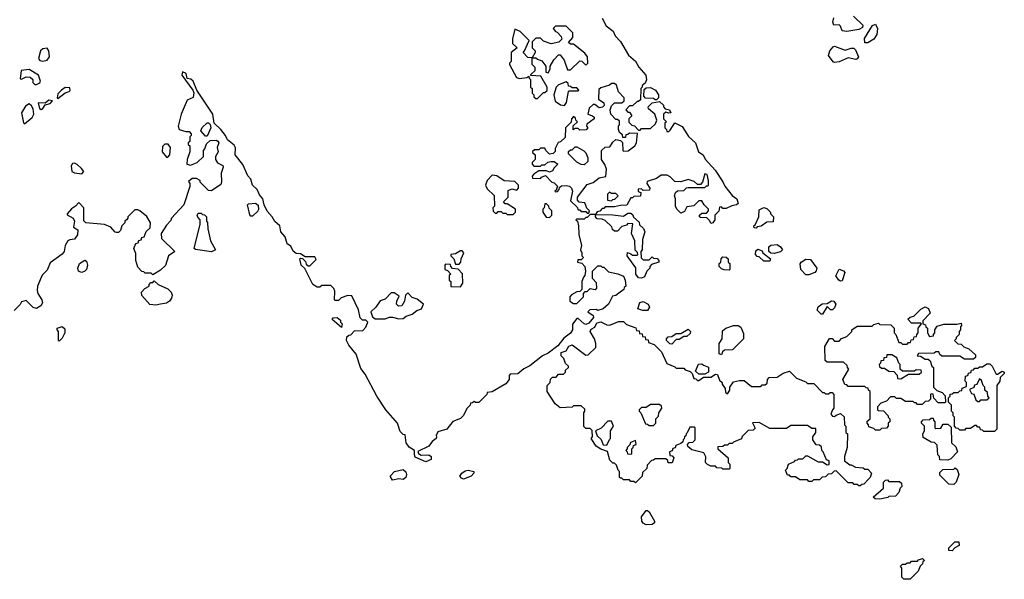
# Model space of a CAD drawing. Extents: x 2380107 to 2585170, y 384273 to 546161.
# Tile 257 of 331: x 2533382 to 2539910, y 438240 to 441952. Entities that reach past the tile are written whole.
import ezdxf

# ---------------------------------------------------------------- set-up
doc = ezdxf.new("R2010")
doc.units = 0

msp = doc.modelspace()

# ---------------------------------------------------------------- linework, layer by layer
at = {"layer": '0CON05XD'}
for points in [[(2537243, 441963), (2537270.7, 441910.7), (2537315.9, 441875.9), (2537330, 441845), (2537365, 441807.5), (2537417.7, 441717.7), (2537465, 441676.7), (2537487, 441637), (2537533.3, 441585), (2537537, 441553), (2537528.3, 441531.7), (2537510, 441515), (2537510, 441505), (2537500, 441495), (2537498.3, 441421.7), (2537485, 441410), (2537475, 441410), (2537445, 441380), (2537425, 441380), (2537400, 441355), (2537415, 441340), (2537425, 441340), (2537440, 441315), (2537420, 441295), (2537421.7, 441271.7), (2537441.7, 441251.7), (2537458.3, 441248.3), (2537485, 441220), (2537495, 441220), (2537505, 441230), (2537565, 441230), (2537598.3, 441261.7), (2537607.5, 441285), (2537592.5, 441325), (2537551.7, 441361.7), (2537550, 441375), (2537575, 441400), (2537625, 441410), (2537650, 441385), (2537650, 441375), (2537661.7, 441361.7), (2537690, 441355), (2537700, 441335), (2537685, 441332.5), (2537665, 441340), (2537650, 441325), (2537650, 441295), (2537670, 441275), (2537660, 441265), (2537660, 441235), (2537670, 441225), (2537671.7, 441211.7), (2537685, 441210), (2537695, 441220), (2537725, 441267.5), (2537775, 441243.3), (2537806, 441195), (2537817.3, 441177.3), (2537863.3, 441135), (2537883.3, 441075), (2537912.5, 441055), (2537927, 441027), (2537993.3, 440955), (2538045, 440877.5), (2538057.7, 440847.7), (2538106.1, 440786.1), (2538136.2, 440765), (2538145, 440732.5), (2538135, 440723.3), (2538103, 440717), (2538065, 440700), (2538045, 440700), (2538035, 440710), (2538021.7, 440708.3), (2538018.3, 440681.7), (2537990, 440655), (2537990, 440625), (2537977.5, 440605), (2537965, 440600), (2537958.3, 440618.3), (2537938.3, 440638.3), (2537895, 440640), (2537890, 440645), (2537890, 440655), (2537905, 440670), (2537935, 440670), (2537950, 440685), (2537950, 440695), (2537920, 440725), (2537905, 440750), (2537885, 440750), (2537851.7, 440718.3), (2537805, 440710), (2537789.3, 440680.7), (2537765, 440670), (2537740, 440695), (2537730, 440715), (2537730, 440765), (2537722.5, 440785), (2537730, 440805), (2537743, 440817), (2537785, 440820), (2537803, 440837), (2537815, 440840), (2537925, 440840), (2537935, 440850), (2537945, 440850), (2537950, 440855), (2537950, 440885), (2537940, 440925), (2537925, 440930), (2537910, 440875), (2537895, 440860), (2537875, 440860), (2537855, 440880), (2537815, 440892.5), (2537765, 440877.5), (2537725, 440880), (2537695, 440910), (2537675, 440920), (2537635, 440920), (2537605, 440900), (2537541.7, 440878.3), (2537540, 440865), (2537560, 440835), (2537558.3, 440821.7), (2537515, 440820), (2537505, 440830), (2537481.7, 440828.3), (2537481.7, 440811.7), (2537500, 440805), (2537498.3, 440781.7), (2537455, 440780), (2537445, 440770), (2537435, 440770), (2537408.3, 440721.7), (2537365, 440720), (2537325, 440710), (2537265, 440710), (2537255, 440700), (2537245, 440700), (2537228.3, 440681.7), (2537211.7, 440678.3), (2537200, 440660), (2537315, 440657.5), (2537385, 440650), (2537415, 440670), (2537435, 440670), (2537448.3, 440658.3), (2537451.7, 440641.7), (2537488.3, 440608.3), (2537491.7, 440591.7), (2537518.3, 440568.3), (2537527.5, 440545), (2537512.5, 440495), (2537510, 440425), (2537500, 440415), (2537501.7, 440371.7), (2537515, 440360), (2537555, 440360), (2537575, 440380), (2537585, 440370), (2537608.3, 440368.3), (2537620, 440355), (2537620, 440345), (2537571.7, 440328.3), (2537560, 440315), (2537560, 440305), (2537540, 440285), (2537525, 440247.5), (2537505, 440237.5), (2537485, 440240), (2537467.5, 440265), (2537467, 440307), (2537410, 440385), (2537412.5, 440407.5), (2537435, 440400), (2537445, 440390), (2537475, 440390), (2537480, 440395), (2537478.3, 440408.3), (2537463, 440423), (2537460, 440485), (2537437.5, 440535), (2537448.3, 440598.3), (2537415, 440600), (2537405, 440590), (2537375, 440580), (2537345, 440550), (2537325, 440550), (2537311.7, 440561.7), (2537308.3, 440578.3), (2537265, 440620), (2537245, 440630), (2537211.7, 440631.7), (2537200, 440645), (2537200, 440660), (2537165, 440660), (2537145, 440640), (2537135, 440640), (2537125, 440630), (2537075, 440630), (2537070, 440625), (2537080, 440615), (2537087.5, 440585), (2537088.3, 440528.3), (2537107.5, 440455), (2537100, 440425), (2537110, 440405), (2537110, 440385), (2537120, 440375), (2537105, 440360), (2537081.7, 440358.3), (2537080, 440345), (2537108.3, 440338.3), (2537130, 440315), (2537132.5, 440285), (2537130, 440255), (2537120, 440245), (2537110, 440215), (2537108.3, 440161.7), (2537095, 440150), (2537075, 440147.5), (2537041.7, 440128.3), (2537030, 440115), (2537030, 440085), (2537055, 440070), (2537075, 440070), (2537120, 440115), (2537120, 440135), (2537131.7, 440148.3), (2537145, 440150), (2537165, 440170), (2537197.5, 440162.5), (2537208.3, 440171.7), (2537207, 440207), (2537180, 440235), (2537180, 440285), (2537215, 440320), (2537235, 440320), (2537245, 440310), (2537255, 440310), (2537285, 440280), (2537347, 440267), (2537385, 440250), (2537397.5, 440225), (2537400, 440185), (2537390, 440175), (2537388.3, 440161.7), (2537355, 440137.5), (2537335, 440122.5), (2537311.7, 440118.3), (2537286.7, 440065), (2537250, 440035), (2537215, 440022.5), (2537205, 440030), (2537161.7, 440028.3), (2537150, 440015), (2537185, 439990), (2537187, 439977), (2537155, 439940), (2537135, 439931.2), (2537125, 439933.8), (2537085, 439970), (2537075, 439970), (2537048.3, 439931.7), (2537046.7, 439895), (2537035, 439872.5), (2536990.5, 439839.5), (2536950.5, 439789.5), (2536885, 439741.2), (2536847.7, 439722.3), (2536765, 439656.7), (2536724.2, 439635.8), (2536685, 439602.5), (2536635, 439600), (2536628.3, 439591.7), (2536627.5, 439565), (2536605, 439537.5), (2536515, 439483.3), (2536481.7, 439478.3), (2536480, 439465), (2536426.1, 439413.9), (2536405, 439412.5), (2536395, 439420), (2536385, 439410), (2536371.7, 439408.3), (2536370, 439395), (2536350, 439375), (2536322.5, 439325), (2536305, 439306.7), (2536253.6, 439286.4), (2536215, 439236.7), (2536155, 439217.5), (2536142.5, 439195), (2536146.7, 439185), (2536142.5, 439175), (2536116.7, 439153.3), (2536095, 439123.8), (2536021.7, 439088.3), (2536026.7, 439075), (2536045, 439063.8), (2536095, 439065.8), (2536111.2, 439055), (2536110, 439035), (2536075, 439018.8), (2536005, 439051.2), (2535998.8, 439065), (2536000, 439095), (2535965, 439117.5), (2535943.8, 439145), (2535938.3, 439198.3), (2535925, 439200), (2535905, 439220), (2535887.5, 439275), (2535810, 439365), (2535749.2, 439455), (2535672, 439602), (2535645, 439637.5), (2535613.6, 439733.6), (2535565, 439792.5), (2535550, 439825), (2535551.7, 439848.3), (2535565, 439860), (2535578.3, 439861.7), (2535601.7, 439888.3), (2535658.3, 439891.7), (2535678.3, 439911.7), (2535690, 439945), (2535678.3, 439958.3), (2535655, 439960), (2535640, 439975), (2535627.7, 440027.7), (2535585, 440120), (2535558.3, 440121.7), (2535513, 440107), (2535495, 440090), (2535475, 440090), (2535470, 440095), (2535471.7, 440151.7), (2535465, 440170), (2535445, 440190), (2535385, 440190), (2535371.7, 440178.3), (2535355, 440177.5), (2535326.7, 440195), (2535272.5, 440302.5), (2535247.5, 440325), (2535240, 440365), (2535245, 440370), (2535258.3, 440368.3), (2535278.3, 440348.3), (2535281.7, 440331.7), (2535295, 440320), (2535305, 440320), (2535348.3, 440361.7), (2535338.3, 440378.3), (2535275, 440380), (2535245, 440400), (2535215, 440402.5), (2535195, 440417.5), (2535179.3, 440449.3), (2535156.7, 440465), (2535142.7, 440512.7), (2535113.8, 440545), (2535106.7, 440585), (2535074.2, 440614.2), (2535056.7, 440645), (2535023, 440683), (2535003.8, 440725), (2534994, 440765), (2534971.3, 440791.3), (2534957.5, 440825), (2534926.2, 440855), (2534913.8, 440895), (2534895, 440917.5), (2534862.3, 440992.3), (2534810, 441055), (2534813, 441103), (2534805, 441120), (2534760, 441155), (2534746.2, 441185), (2534716.7, 441225), (2534672.5, 441265), (2534662.5, 441325), (2534557.5, 441485), (2534532.5, 441545), (2534517, 441557), (2534491.7, 441561.7), (2534486.4, 441596.4), (2534462.5, 441607.5), (2534457.5, 441585), (2534530, 441485), (2534536.2, 441466.2), (2534533.3, 441436.7), (2534492.5, 441417.5), (2534453.8, 441326.2), (2534433.3, 441245), (2534440, 441225), (2534485, 441210), (2534505, 441210), (2534520, 441195), (2534520, 441185), (2534510, 441175), (2534510, 441145), (2534500, 441135), (2534500, 441125), (2534510, 441115), (2534510, 441075), (2534493.3, 441025), (2534490, 440995), (2534515, 440987.5), (2534560, 441005), (2534600, 441045), (2534600, 441085), (2534610, 441095), (2534621.7, 441128.3), (2534645, 441150), (2534685, 441152.5), (2534695, 441147.5), (2534702.5, 441135), (2534692.5, 441105), (2534697.5, 441075), (2534680, 441045), (2534680, 441025), (2534693.6, 441003.6), (2534730, 440985), (2534732.5, 440975), (2534718.8, 440935), (2534720, 440875), (2534715, 440860), (2534655, 440817.5), (2534635, 440820), (2534580, 440875), (2534580, 440885), (2534555, 440900), (2534525, 440900), (2534501.7, 440878.3), (2534510, 440865), (2534510, 440845), (2534470, 440725), (2534390, 440635), (2534385, 440620), (2534355, 440590), (2534320, 440535), (2534321.7, 440501.7), (2534410, 440415), (2534370, 440385), (2534348.3, 440321.7), (2534315, 440290), (2534265, 440260), (2534255, 440270), (2534215, 440270), (2534205, 440280), (2534191.7, 440281.7), (2534165, 440310), (2534152.5, 440355), (2534151.7, 440401.7), (2534140, 440435), (2534151.7, 440468.3), (2534168.3, 440471.7), (2534171.7, 440488.3), (2534188.3, 440491.7), (2534191.7, 440508.3), (2534208.3, 440511.7), (2534221.7, 440548.3), (2534248.3, 440571.7), (2534250, 440605), (2534226.4, 440646.4), (2534180, 440685), (2534165, 440690), (2534145, 440690), (2534100, 440645), (2534100, 440635), (2534090, 440625)], [(2538865, 441873.3), (2538835, 441877.5), (2538825, 441910), (2538815, 441917.5), (2538780, 441915), (2538773.3, 441935), (2538780, 441965)], [(2538910, 441975), (2538972.5, 441915), (2538969.3, 441900.7), (2538945, 441886.7), (2538865, 441873.3)], [(2539005, 441800), (2538985, 441800), (2538982.3, 441827.7), (2539037, 441913), (2539055, 441922.5), (2539068.8, 441895), (2539065.8, 441854.2), (2539045.9, 441824.1), (2539005, 441800)], [(2536815, 441430), (2536855, 441470), (2536865, 441470), (2536878.3, 441481.7), (2536880, 441505), (2536838.3, 441578.3), (2536771.7, 441581.7), (2536771.7, 441588.3), (2536800, 441615), (2536800, 441635), (2536780, 441655), (2536780, 441700), (2536751.7, 441701.7), (2536720, 441735), (2536730, 441745), (2536760, 441815), (2536700, 441875), (2536665, 441890), (2536650, 441825), (2536650, 441795), (2536680, 441765), (2536640, 441735), (2536640, 441675), (2536630, 441665), (2536630, 441655), (2536675, 441570), (2536695, 441562.5), (2536745, 441570), (2536758.3, 441578.3), (2536760, 441565), (2536770, 441555), (2536770, 441505), (2536780, 441495), (2536780, 441465), (2536790, 441455), (2536791.7, 441441.7), (2536805, 441430), (2536815, 441430)], [(2536885, 441600), (2536900, 441625), (2536900, 441645), (2536923, 441687), (2536955, 441720), (2536965, 441720), (2536992.5, 441685), (2537015, 441620), (2537035, 441620), (2537095, 441680), (2537108.3, 441678.3), (2537135, 441650), (2537150, 441665), (2537147, 441707), (2537129.3, 441729.3), (2537055, 441790), (2537035, 441790), (2537021.7, 441801.7), (2537050, 441835), (2537050, 441865), (2537005, 441910), (2536935, 441910), (2536920, 441895), (2536933.6, 441873.6), (2536945, 441870), (2536971.7, 441841.7), (2536977, 441823), (2536957, 441803), (2536905, 441792.5), (2536855, 441810), (2536835, 441830), (2536805, 441830), (2536780, 441805), (2536780, 441765), (2536800, 441745), (2536800, 441735), (2536780, 441700), (2536805, 441700), (2536815, 441690), (2536845, 441680), (2536870, 441645), (2536870, 441605), (2536885, 441600)], [(2533535, 441676.7), (2533565, 441683.3), (2533580, 441705), (2533576.4, 441746.4), (2533565, 441762.5), (2533535, 441758.8), (2533520, 441745), (2533507.5, 441695), (2533515, 441682.5), (2533535, 441676.7)], [(2538785, 441667.5), (2538775, 441673.3), (2538744.1, 441714.1), (2538754.1, 441745.9), (2538775, 441772.5), (2538785, 441776.7), (2538855, 441751.2), (2538895, 441763.3), (2538912.5, 441762.5), (2538923, 441753), (2538942.5, 441705), (2538935, 441692.5), (2538925, 441687.5), (2538875, 441700), (2538815, 441672.5), (2538785, 441667.5)], [(2533495, 441522.5), (2533516.4, 441533.6), (2533520, 441545), (2533506.7, 441585), (2533445, 441622.5), (2533392.5, 441615), (2533385, 441560), (2533395, 441557.5), (2533425, 441572.5), (2533451.7, 441571.7), (2533470, 441555), (2533470, 441535), (2533483.3, 441523.3), (2533495, 441522.5)], [(2537155, 440670), (2537160, 440685), (2537141.7, 440701.7), (2537128.3, 440738.3), (2537091.7, 440741.7), (2537080, 440755), (2537080, 440775), (2537145, 440860), (2537185, 440872.5), (2537225, 440903.3), (2537268.3, 440911.7), (2537271.7, 440961.7), (2537261.7, 440991.7), (2537240, 441025), (2537240, 441085), (2537263, 441107), (2537295, 441110), (2537315, 441140), (2537335, 441157.5), (2537365, 441150), (2537378.3, 441138.3), (2537380, 441085), (2537385, 441080), (2537417, 441083), (2537460, 441115), (2537472.5, 441135), (2537478.3, 441198.3), (2537425, 441200), (2537415, 441190), (2537401.7, 441188.3), (2537398.3, 441171.7), (2537381.7, 441171.7), (2537378.3, 441188.3), (2537360, 441205), (2537352.5, 441225), (2537352.5, 441247.5), (2537360, 441255), (2537358.3, 441278.3), (2537345, 441290), (2537335, 441290), (2537302.5, 441325), (2537297.5, 441355), (2537305, 441380), (2537325, 441400), (2537375, 441400), (2537390, 441415), (2537390, 441435), (2537353.3, 441473.3), (2537338.3, 441518.3), (2537325, 441530), (2537305, 441530), (2537291.7, 441518.3), (2537235, 441500), (2537221.7, 441488.3), (2537220, 441425), (2537255, 441400), (2537257, 441383), (2537247, 441373), (2537225, 441367.5), (2537195, 441390), (2537185, 441390), (2537157.5, 441365), (2537150, 441325), (2537180, 441315), (2537190, 441305), (2537190, 441295), (2537141.7, 441258.3), (2537140, 441245), (2537150, 441235), (2537138.3, 441221.7), (2537095, 441220), (2537085, 441230), (2537065, 441230), (2537051.7, 441221.7), (2537051.7, 441248.3), (2537080, 441275), (2537070, 441285), (2537068.3, 441298.3), (2537055, 441310), (2537040, 441295), (2537038.3, 441271.7), (2537000, 441235), (2536998.3, 441171.7), (2536968.3, 441141.7), (2536951.7, 441138.3), (2536933, 441097), (2536931.7, 441078.3), (2536920, 441065), (2536895, 441060), (2536870, 441085), (2536865, 441100), (2536835, 441100), (2536825, 441090), (2536795, 441090), (2536781.7, 441078.3), (2536781.7, 441071.7), (2536800, 441055), (2536800, 441025), (2536780, 441005), (2536780, 440995), (2536791.7, 440981.7), (2536835, 440980), (2536845, 440990), (2536865, 440990), (2536883, 441007), (2536905, 441012.5), (2536925, 441012.5), (2536950, 440995), (2536925, 440970), (2536915, 440950), (2536895, 440940), (2536875, 440950), (2536825, 440950), (2536791.7, 440928.3), (2536780, 440915), (2536781.7, 440901.7), (2536835, 440900), (2536841.7, 440908.3), (2536868.3, 440918.3), (2536910, 440875), (2536925, 440870), (2536948.3, 440848.3), (2536938.3, 440821.7), (2536930, 440815), (2536935, 440810), (2536948.3, 440811.7), (2536960, 440825), (2536961.7, 440838.3), (2536975, 440850), (2537005, 440852.5), (2537027, 440847), (2537040, 440835), (2537047.5, 440815), (2537035, 440750), (2537078.3, 440708.3), (2537085, 440690), (2537095, 440690), (2537105, 440680), (2537135, 440680), (2537145, 440670), (2537155, 440670)], [(2536995, 441382.5), (2537007, 441403), (2537020, 441475), (2537025, 441480), (2537085, 441480), (2537090, 441485), (2537075, 441500), (2537045, 441500), (2537035, 441510), (2537021.7, 441511.7), (2537018.3, 441528.3), (2537005, 441540), (2536955, 441520), (2536940, 441505), (2536922.5, 441455), (2536931.7, 441411.7), (2536968.3, 441388.3), (2536995, 441382.5)], [(2533635, 441430), (2533683, 441467), (2533710, 441475), (2533716.4, 441483.6), (2533715, 441500), (2533685, 441502.5), (2533660, 441485), (2533635, 441460), (2533630, 441435), (2533635, 441430)], [(2537605, 441420), (2537595, 441420), (2537585, 441430), (2537531.7, 441431.7), (2537520, 441445), (2537521.7, 441488.3), (2537535, 441500), (2537565, 441502.5), (2537597.5, 441485), (2537616.4, 441453.6), (2537617, 441433), (2537605, 441420)], [(2533415, 441262.5), (2533465, 441302.5), (2533476.7, 441325), (2533471.7, 441361.7), (2533460.8, 441380.8), (2533445, 441393.3), (2533421.4, 441378.6), (2533393.8, 441335), (2533408.3, 441268.3), (2533415, 441262.5)], [(2533525, 441357.5), (2533535, 441362.5), (2533551.7, 441388.3), (2533585, 441397.5), (2533600, 441415), (2533575, 441417.5), (2533551.7, 441398.3), (2533505, 441400), (2533513.9, 441363.9), (2533525, 441357.5)], [(2534625, 441180), (2534615, 441180), (2534582.5, 441215), (2534592, 441238), (2534625, 441267.5), (2534635, 441267.5), (2534646.2, 441256.2), (2534648.8, 441235), (2534625, 441180)], [(2534365, 441040), (2534377.5, 441055), (2534382.5, 441105), (2534367, 441127), (2534345, 441127.5), (2534328.3, 441111.7), (2534327.5, 441075), (2534355, 441040), (2534365, 441040)], [(2537125, 440990), (2537105, 440992.5), (2537077, 441007), (2537021.7, 441061.7), (2537021.7, 441078.3), (2537035, 441090), (2537045, 441090), (2537065, 441110), (2537075, 441110), (2537123, 441083), (2537135, 441070), (2537150, 441035), (2537148.3, 441011.7), (2537125, 440990)], [(2533795, 440930), (2533806.7, 440945), (2533793.3, 440965), (2533762.7, 440992.7), (2533745, 441001.2), (2533732.3, 440997.7), (2533723.6, 440983.6), (2533727.5, 440945), (2533745, 440936.2), (2533795, 440930)], [(2536655, 440660), (2536670, 440675), (2536670, 440695), (2536615, 440730), (2536601.7, 440731.7), (2536590, 440745), (2536620, 440775), (2536621.7, 440818.3), (2536645, 440830), (2536678.3, 440821.7), (2536690, 440835), (2536690, 440855), (2536665, 440880), (2536595, 440882.5), (2536545, 440917.5), (2536515, 440920), (2536482.5, 440885), (2536470, 440855), (2536480.7, 440830.7), (2536527, 440787), (2536530, 440715), (2536520, 440705), (2536521.7, 440681.7), (2536535, 440670), (2536545, 440670), (2536555, 440680), (2536575, 440680), (2536585, 440670), (2536605, 440670), (2536615, 440660), (2536655, 440660)], [(2537305, 440750), (2537315, 440760), (2537328.3, 440761.7), (2537350, 440785), (2537335, 440800), (2537305, 440800), (2537292.5, 440807.5), (2537280, 440795), (2537280, 440755), (2537305, 440750)], [(2534090, 440625), (2534080, 440615), (2534080, 440605), (2534060, 440585), (2534050, 440555), (2534038.3, 440541.7), (2534025, 440540), (2534015, 440542.5), (2533986.1, 440576.1), (2533945, 440593.8), (2533820, 440605), (2533808.3, 440618.3), (2533806.7, 440705), (2533775, 440740), (2533752.5, 440715), (2533725, 440697.5), (2533697.5, 440665), (2533698.3, 440658.3), (2533737.5, 440635), (2533746.7, 440615), (2533740, 440575), (2533768.3, 440558.3), (2533766.7, 440525), (2533745, 440496.2), (2533715, 440492.5), (2533702.5, 440485), (2533683.3, 440455), (2533676.7, 440415), (2533665, 440397.5), (2533585, 440340), (2533565, 440290), (2533531.7, 440258.3), (2533500, 440185), (2533497.5, 440155), (2533502.5, 440135), (2533530, 440095), (2533533.3, 440075), (2533523.3, 440055), (2533495, 440036.2), (2533472.7, 440042.7), (2533425, 440090), (2533395, 440080), (2533386.4, 440063.6), (2533345, 440022.5)], [(2534925, 440650), (2534915, 440650), (2534908.3, 440658.3), (2534892.5, 440725), (2534898.3, 440731.7), (2534945, 440735.8), (2534962.7, 440722.7), (2534966.1, 440693.9), (2534959.5, 440680.5), (2534925, 440650)], [(2536895, 440640), (2536910, 440655), (2536910, 440685), (2536891.7, 440701.7), (2536890, 440715), (2536875, 440730), (2536865, 440730), (2536860, 440705), (2536850, 440695), (2536850, 440675), (2536871.7, 440641.7), (2536895, 440640)], [(2538265, 440570), (2538251.7, 440571.7), (2538250, 440585), (2538258.3, 440591.7), (2538282.5, 440645), (2538285, 440690), (2538315, 440707.5), (2538335, 440700), (2538358.3, 440678.3), (2538361.7, 440661.7), (2538380, 440645), (2538378.3, 440611.7), (2538335, 440610), (2538297, 440583), (2538272.5, 440577.5), (2538265, 440570)], [(2534655, 440413.3), (2534548.3, 440428.3), (2534540, 440435), (2534580, 440595), (2534580, 440625), (2534563, 440643), (2534560, 440655), (2534565, 440670), (2534585, 440670), (2534595, 440660), (2534608.3, 440658.3), (2534620, 440645), (2534620, 440615), (2534627.5, 440607.5), (2534630, 440565), (2534647.5, 440485), (2534680, 440425), (2534655, 440413.3)], [(2536295, 440330), (2536307, 440343), (2536310, 440365), (2536327.5, 440405), (2536315, 440420), (2536305, 440420), (2536271.7, 440398.3), (2536240, 440395), (2536240, 440385), (2536260, 440365), (2536271.7, 440331.7), (2536295, 440330)], [(2538355, 440350), (2538315, 440350), (2538285, 440380), (2538271.7, 440381.7), (2538260, 440395), (2538261.7, 440418.3), (2538275, 440430), (2538305, 440420), (2538310, 440405), (2538360, 440365), (2538355, 440350)], [(2538385, 440402.5), (2538363, 440403), (2538350, 440415), (2538350, 440445), (2538363, 440457), (2538405, 440460), (2538426.4, 440446.4), (2538440, 440425), (2538427, 440413), (2538385, 440402.5)], [(2533795, 440276.2), (2533780.5, 440280.5), (2533773.3, 440285), (2533768.8, 440305), (2533780, 440335), (2533815, 440356.7), (2533825, 440350), (2533831.2, 440325), (2533826.2, 440295), (2533815, 440283.3), (2533795, 440276.2)], [(2538085, 440290), (2538053, 440293), (2538035, 440300), (2538020, 440315), (2538020, 440335), (2538030, 440345), (2538033, 440367), (2538045, 440380), (2538067, 440377), (2538080, 440365), (2538080, 440345), (2538090, 440335), (2538090, 440295), (2538085, 440290)], [(2538615, 440260), (2538595, 440260), (2538560, 440295), (2538557, 440333), (2538562.5, 440345), (2538595, 440363.3), (2538625, 440362.5), (2538666.7, 440305), (2538663.6, 440286.4), (2538653.9, 440276.1), (2538615, 440260)], [(2536305, 440180), (2536320, 440205), (2536317, 440267), (2536288.3, 440298.3), (2536251.7, 440301.7), (2536240, 440315), (2536238.3, 440328.3), (2536205, 440330), (2536200, 440325), (2536200, 440295), (2536218.3, 440288.3), (2536240, 440265), (2536230, 440255), (2536230, 440225), (2536240, 440215), (2536241.7, 440181.7), (2536305, 440180)], [(2538825, 440217.5), (2538813.6, 440223.6), (2538793, 440253), (2538815, 440297.5), (2538845, 440287.5), (2538852.5, 440275), (2538835, 440220), (2538825, 440217.5)], [(2534285, 440058), (2534245, 440062.5), (2534193, 440123), (2534190, 440145), (2534211.7, 440168.3), (2534240, 440185), (2534240, 440195), (2534251.7, 440208.3), (2534265, 440210), (2534275, 440220), (2534300, 440195), (2534365, 440166.2), (2534386, 440145), (2534394.2, 440125), (2534390, 440105), (2534375, 440084.2), (2534355, 440072.5), (2534315, 440064.2), (2534285, 440058)], [(2535895, 439967.5), (2535925, 439970), (2535943.9, 439986.1), (2535985, 440000), (2536015, 440022.5), (2536046.7, 440033.3), (2536060, 440065), (2536018.3, 440098.3), (2535985, 440110), (2535955, 440140), (2535940, 440125), (2535932.5, 440085), (2535916.1, 440053.9), (2535893, 440053), (2535880, 440065), (2535882.5, 440085), (2535898.3, 440118.3), (2535865, 440140), (2535845, 440140), (2535805, 440097.5), (2535773.3, 440086.7), (2535742.5, 440045), (2535710, 440015), (2535721.7, 439981.7), (2535738.3, 439968.3), (2535805, 439967.5), (2535835, 439980), (2535855, 439980), (2535895, 439967.5)], [(2538705, 440000), (2538695, 440000), (2538670, 440025), (2538675, 440047.5), (2538703, 440067), (2538735, 440070), (2538765, 440087.5), (2538780, 440085), (2538792.5, 440065), (2538785, 440040), (2538771.7, 440028.3), (2538758.3, 440028.3), (2538735, 440050), (2538705, 440000)], [(2537545, 440022.5), (2537513.6, 440023.6), (2537480, 440035), (2537493.6, 440076.4), (2537515, 440082.5), (2537550, 440065), (2537557.5, 440045), (2537545, 440022.5)], [(2539085, 439230), (2539055, 439230), (2539045, 439240), (2539011.7, 439251.7), (2539010, 439265), (2539000, 439275), (2539001.7, 439288.3), (2539020, 439305), (2539020, 439485), (2539010, 439495), (2539008.3, 439508.3), (2538995, 439510), (2538985, 439520), (2538875, 439520), (2538865, 439530), (2538851.7, 439531.7), (2538840, 439565), (2538880, 439635), (2538870, 439645), (2538868.3, 439658.3), (2538845, 439680), (2538735, 439680), (2538721.7, 439691.7), (2538720, 439785), (2538751.7, 439838.3), (2538768.3, 439838.3), (2538785, 439820), (2538815, 439820), (2538831.7, 439838.3), (2538865, 439850), (2538900, 439885), (2538900, 439895), (2538935, 439920), (2539035, 439920), (2539045, 439930), (2539075, 439940), (2539085, 439930), (2539158.3, 439928.3), (2539180, 439905), (2539180, 439875), (2539190, 439865), (2539211.7, 439811.7), (2539225, 439810), (2539235, 439800), (2539265, 439800), (2539275, 439810), (2539288.3, 439811.7), (2539291.7, 439828.3), (2539308.3, 439831.7), (2539311.7, 439848.3), (2539328.3, 439851.7), (2539330, 439865), (2539340, 439875), (2539340, 439905), (2539360, 439935), (2539355, 439940), (2539295, 439940), (2539270, 439965), (2539285, 439980), (2539310, 439985), (2539357, 440033), (2539385, 440047.5), (2539406.4, 440036.4), (2539417.5, 440005), (2539370, 439955), (2539370, 439935), (2539388.3, 439928.3), (2539390, 439915), (2539400, 439905), (2539400, 439875), (2539415, 439850), (2539440, 439855), (2539440, 439865), (2539450, 439875), (2539450, 439895), (2539465, 439920), (2539508.3, 439931.7), (2539595, 439932.5), (2539625, 439940), (2539626.4, 439923.6), (2539620, 439915), (2539620, 439895), (2539610, 439885), (2539610, 439865), (2539590, 439845), (2539590, 439835), (2539580, 439825), (2539601.7, 439801.7), (2539625, 439800), (2539641.7, 439781.7), (2539675, 439770), (2539718.3, 439728.3), (2539718.3, 439711.7), (2539705, 439700), (2539645, 439700), (2539615, 439720), (2539495, 439720), (2539481.7, 439731.7), (2539475, 439750), (2539455, 439750), (2539445, 439740), (2539341.7, 439738.3), (2539331.7, 439721.7), (2539355, 439720), (2539385, 439700), (2539405, 439700), (2539418.3, 439688.3), (2539430, 439655), (2539440, 439645), (2539440, 439515), (2539461.7, 439491.7), (2539498.3, 439478.3), (2539518.3, 439458.3), (2539520, 439415), (2539515, 439410), (2539471.7, 439411.7), (2539441.7, 439441.7), (2539438.3, 439468.3), (2539425, 439470), (2539420, 439465), (2539420, 439435), (2539408.3, 439421.7), (2539385, 439420), (2539365, 439400), (2539335, 439400), (2539325, 439410), (2539315, 439410), (2539305, 439420), (2539255, 439420), (2539225, 439440), (2539195, 439440), (2539185, 439450), (2539155, 439450), (2539128.3, 439421.7), (2539091.7, 439408.3), (2539070, 439385), (2539070, 439365), (2539075, 439360), (2539108.3, 439358.3), (2539140, 439325), (2539140, 439315), (2539150, 439305), (2539150, 439285), (2539140, 439275), (2539140, 439255), (2539128.3, 439241.7), (2539095, 439240), (2539085, 439230)], [(2535515, 439910), (2535455, 439962.5), (2535460, 439975), (2535487, 439977), (2535508.3, 439958.3), (2535510, 439945), (2535520, 439935), (2535515, 439910)], [(2533645, 439820), (2533640, 439825), (2533640, 439885), (2533630, 439895), (2533630, 439905), (2533665, 439917.5), (2533681.7, 439901.7), (2533682.5, 439875), (2533665, 439840), (2533645, 439820)], [(2538955, 438860), (2538945, 438860), (2538935, 438870), (2538915, 438870), (2538905, 438880), (2538875, 438880), (2538795, 438960), (2538781.7, 438958.3), (2538765, 438940), (2538741.7, 438938.3), (2538725, 438920), (2538701.7, 438918.3), (2538685, 438900), (2538645, 438900), (2538635, 438890), (2538615, 438890), (2538605, 438900), (2538555, 438900), (2538525, 438920), (2538495, 438920), (2538485, 438930), (2538471.7, 438931.7), (2538460, 438965), (2538470, 438975), (2538480, 439005), (2538518.3, 439021.7), (2538525, 439030), (2538538.3, 439031.7), (2538545, 439040), (2538575, 439040), (2538595, 439060), (2538605, 439060), (2538675, 439020), (2538705, 439020), (2538735, 439000), (2538748.3, 439001.7), (2538750, 439025), (2538731.7, 439031.7), (2538710, 439085), (2538700, 439095), (2538698.3, 439118.3), (2538685, 439130), (2538661.7, 439131.7), (2538640, 439165), (2538640, 439185), (2538660, 439215), (2538660, 439240), (2538635, 439240), (2538605, 439260), (2538495, 439260), (2538465, 439240), (2538355, 439240), (2538285, 439280), (2538241.7, 439278.3), (2538258.3, 439241.7), (2538245, 439230), (2538211.7, 439228.3), (2538171.7, 439188.3), (2538168.3, 439171.7), (2538115, 439150), (2538105, 439140), (2538085, 439140), (2538075, 439130), (2538055, 439130), (2538045, 439120), (2538011.7, 439118.3), (2538010, 439105), (2538080, 439045), (2538080, 439015), (2538090, 439005), (2538090, 438975), (2538085, 438970), (2538045, 438970), (2538037, 438977), (2538005, 438980), (2537995, 438990), (2537965, 438990), (2537941.7, 439001.7), (2537930, 439015), (2537931.7, 439051.7), (2537918.3, 439078.3), (2537838.3, 439098.3), (2537811.7, 439121.7), (2537810, 439135), (2537821.7, 439148.3), (2537845, 439150), (2537860, 439165), (2537860, 439245), (2537855, 439250), (2537825, 439250), (2537808.3, 439211.7), (2537800, 439205), (2537798.3, 439191.7), (2537790, 439185), (2537788.3, 439171.7), (2537780, 439165), (2537778.3, 439151.7), (2537765, 439140), (2537731.7, 439128.3), (2537728.3, 439111.7), (2537711.7, 439108.3), (2537708.3, 439091.7), (2537690, 439085), (2537691.7, 439061.7), (2537708.3, 439058.3), (2537720, 439045), (2537708.3, 439011.7), (2537681.7, 439011.7), (2537678.3, 439028.3), (2537665, 439040), (2537595, 439040), (2537585, 439030), (2537571.7, 439028.3), (2537541.7, 438998.3), (2537540, 438975), (2537511.7, 438948.3), (2537510, 438925), (2537501.7, 438918.3), (2537465, 438880), (2537455, 438890), (2537435, 438890), (2537425, 438900), (2537385, 438900), (2537375, 438910), (2537365, 438910), (2537360, 438915), (2537360, 438955), (2537350, 438965), (2537338.3, 438998.3), (2537325, 439010), (2537315, 439010), (2537295, 439030), (2537278.3, 439088.3), (2537235, 439102.5), (2537203.6, 439123.6), (2537170, 439175), (2537180, 439185), (2537178.3, 439228.3), (2537165, 439240), (2537135, 439240), (2537123, 439253), (2537122.5, 439345), (2537130, 439355), (2537128.3, 439368.3), (2537105, 439390), (2537055, 439390), (2537045, 439382.5), (2536965, 439377.5), (2536932.5, 439405), (2536880, 439485), (2536880, 439525), (2536900, 439545), (2536901.7, 439568.3), (2536915, 439580), (2536938.3, 439581.7), (2536955, 439600), (2536988.3, 439601.7), (2537000, 439615), (2537001.7, 439628.3), (2537020, 439645), (2537020, 439655), (2537001.7, 439671.7), (2536990, 439705), (2536972, 439722), (2536971.2, 439745), (2537005, 439756.2), (2537022.7, 439787.3), (2537045, 439794.5), (2537135, 439727.5), (2537151.7, 439728.3), (2537201.7, 439778.3), (2537202.5, 439805), (2537192.5, 439835), (2537164.3, 439885), (2537170.3, 439899.7), (2537195, 439912.5), (2537209.5, 439940.5), (2537235, 439947.5), (2537275, 439928.8), (2537293, 439927), (2537355, 439950), (2537385, 439950), (2537405, 439930), (2537468.3, 439908.3), (2537471.7, 439891.7), (2537488.3, 439888.3), (2537491.7, 439871.7), (2537508.3, 439868.3), (2537511.7, 439851.7), (2537528.3, 439848.3), (2537531.7, 439831.7), (2537548.3, 439828.3), (2537551.7, 439811.7), (2537588.3, 439798.3), (2537638.3, 439748.3), (2537671.7, 439671.7), (2537725, 439650), (2537735, 439640), (2537785, 439640), (2537795, 439630), (2537828.3, 439618.3), (2537840, 439605), (2537851.7, 439571.7), (2537865, 439570), (2537875, 439560), (2537885, 439560), (2537915, 439580), (2537965, 439580), (2537995, 439600), (2538008.3, 439598.3), (2538021.7, 439561.7), (2538040, 439545), (2538040, 439535), (2538060, 439505), (2538061.7, 439481.7), (2538075, 439470), (2538090, 439495), (2538090, 439515), (2538115, 439550), (2538155, 439560), (2538185, 439560), (2538235, 439520), (2538295, 439520), (2538305, 439530), (2538325, 439530), (2538338.3, 439541.7), (2538340, 439565), (2538351.7, 439578.3), (2538405, 439580), (2538443, 439607), (2538485, 439620), (2538533.3, 439573.3), (2538595, 439550), (2538605, 439540), (2538648.3, 439538.3), (2538705, 439480), (2538715, 439480), (2538725, 439470), (2538745, 439470), (2538755, 439480), (2538768.3, 439478.3), (2538780, 439465), (2538780, 439375), (2538770, 439365), (2538760, 439335), (2538771.7, 439321.7), (2538785, 439320), (2538795, 439330), (2538825, 439340), (2538848.3, 439318.3), (2538850, 439265), (2538860, 439255), (2538860, 439215), (2538870, 439205), (2538867.5, 439115), (2538850, 439055), (2538850, 439025), (2538885, 439000), (2538895, 439000), (2538923, 438983), (2538975, 438980), (2538985, 438970), (2539005, 438970), (2539030, 438945), (2539020, 438915), (2539008.3, 438901.7), (2538978.3, 438871.7), (2538965, 438870), (2538955, 438860)], [(2537705, 439800), (2537691.7, 439801.7), (2537670, 439825), (2537670, 439835), (2537681.7, 439848.3), (2537705, 439850), (2537735, 439870), (2537765, 439870), (2537815, 439900), (2537830, 439885), (2537828.3, 439871.7), (2537805, 439850), (2537785, 439850), (2537755, 439830), (2537735, 439830), (2537705, 439800)], [(2538035, 439730), (2538020, 439735), (2538020, 439805), (2538040, 439835), (2538041.7, 439888.3), (2538063, 439907), (2538115, 439923.3), (2538145, 439923.3), (2538163, 439913), (2538181.7, 439871.7), (2538180, 439835), (2538108.3, 439761.7), (2538055, 439760), (2538041.7, 439748.3), (2538035, 439730)], [(2539225, 439570), (2539275, 439600), (2539345, 439600), (2539360, 439615), (2539358.3, 439628.3), (2539325, 439630), (2539315, 439620), (2539235, 439620), (2539220, 439635), (2539220, 439665), (2539210, 439675), (2539198.3, 439708.3), (2539165, 439730), (2539131.7, 439728.3), (2539128.3, 439711.7), (2539111.7, 439708.3), (2539108.3, 439691.7), (2539091.7, 439688.3), (2539090, 439675), (2539080, 439665), (2539081.7, 439651.7), (2539095, 439640), (2539115, 439640), (2539145, 439620), (2539178.3, 439618.3), (2539200, 439595), (2539201.7, 439571.7), (2539225, 439570)], [(2537925, 439600), (2537885, 439600), (2537861.7, 439621.7), (2537881.7, 439668.3), (2537905, 439670), (2537915, 439660), (2537948.3, 439648.3), (2537950, 439615), (2537925, 439600)], [(2539845, 439220), (2539775, 439220), (2539765, 439230), (2539751.7, 439231.7), (2539748.3, 439248.3), (2539735, 439250), (2539725, 439260), (2539715, 439260), (2539685, 439240), (2539655, 439240), (2539645, 439230), (2539615, 439230), (2539605, 439240), (2539591.7, 439241.7), (2539580, 439255), (2539580, 439315), (2539570, 439325), (2539570, 439345), (2539560, 439355), (2539560, 439395), (2539540, 439415), (2539540, 439445), (2539550, 439455), (2539551.7, 439468.3), (2539565, 439470), (2539575, 439480), (2539605, 439480), (2539615, 439490), (2539628.3, 439491.7), (2539631.7, 439508.3), (2539660, 439520), (2539660, 439545), (2539650, 439555), (2539651.7, 439588.3), (2539668.3, 439591.7), (2539671.7, 439608.3), (2539688.3, 439611.7), (2539691.7, 439628.3), (2539705, 439630), (2539715, 439640), (2539735, 439640), (2539745, 439650), (2539765, 439650), (2539795, 439670), (2539815, 439670), (2539830, 439655), (2539855, 439600), (2539865, 439600), (2539895, 439620), (2539910, 439615), (2539910, 439605), (2539881.7, 439578.3), (2539880, 439555), (2539860, 439525), (2539860, 439235), (2539845, 439220)], [(2539745, 439420), (2539755, 439430), (2539795, 439430), (2539810, 439445), (2539800, 439455), (2539798.3, 439478.3), (2539780, 439495), (2539780, 439515), (2539770, 439525), (2539758.3, 439558.3), (2539745, 439570), (2539728.3, 439531.7), (2539711.7, 439528.3), (2539708.3, 439511.7), (2539680, 439500), (2539691.7, 439471.7), (2539708.3, 439468.3), (2539721.7, 439431.7), (2539735, 439420), (2539745, 439420)], [(2537585, 439260), (2537600, 439275), (2537600, 439305), (2537618.3, 439321.7), (2537620, 439345), (2537640, 439375), (2537638.3, 439388.3), (2537625, 439400), (2537565, 439400), (2537535, 439380), (2537505, 439380), (2537490, 439365), (2537490, 439355), (2537500, 439345), (2537531.7, 439271.7), (2537545, 439270), (2537555, 439260), (2537585, 439260)], [(2539535, 439030), (2539481.7, 439031.7), (2539480, 439055), (2539470, 439065), (2539465, 439130), (2539448.3, 439148.3), (2539425, 439150), (2539371.7, 439181.7), (2539370, 439205), (2539380, 439225), (2539380, 439255), (2539360, 439275), (2539360, 439285), (2539371.7, 439298.3), (2539415, 439300), (2539425, 439310), (2539438.3, 439308.3), (2539440, 439295), (2539450, 439285), (2539450, 439245), (2539455, 439240), (2539488.3, 439241.7), (2539505, 439270), (2539535, 439270), (2539558.3, 439248.3), (2539560, 439145), (2539588.3, 439118.3), (2539600, 439085), (2539555, 439040), (2539535, 439030)], [(2537275, 439130), (2537291.7, 439168.3), (2537300, 439175), (2537300, 439225), (2537320, 439255), (2537305, 439290), (2537281.7, 439288.3), (2537238.3, 439241.7), (2537200, 439225), (2537211.7, 439191.7), (2537238.3, 439168.3), (2537251.7, 439131.7), (2537275, 439130)], [(2537435, 439070), (2537440, 439075), (2537440, 439105), (2537450, 439115), (2537451.7, 439128.3), (2537470, 439135), (2537465, 439160), (2537431.7, 439148.3), (2537428.3, 439131.7), (2537410, 439115), (2537410, 439105), (2537400, 439095), (2537410, 439085), (2537411.7, 439071.7), (2537435, 439070)], [(2539575, 438870), (2539541.7, 438871.7), (2539481.7, 438931.7), (2539481.7, 438948.3), (2539501.7, 438968.3), (2539575, 438970), (2539585, 438980), (2539598.3, 438968.3), (2539607.5, 438935), (2539590, 438885), (2539575, 438870)], [(2535855, 438897.5), (2535837.5, 438925), (2535867.5, 438955), (2535925, 438968), (2535942.1, 438952.1), (2535947.1, 438935), (2535942, 438915), (2535925, 438902), (2535895, 438906.2), (2535855, 438897.5)], [(2536325, 438903.8), (2536310.5, 438910.5), (2536300, 438925), (2536313.3, 438945), (2536335, 438960), (2536355, 438964), (2536392.5, 438955), (2536393.3, 438945), (2536375.8, 438924.2), (2536325, 438903.8)], [(2539085, 438772.5), (2539053, 438773), (2539040, 438785), (2539110, 438845), (2539110, 438885), (2539121.7, 438898.3), (2539135, 438900), (2539145, 438890), (2539215, 438890), (2539228.3, 438878.3), (2539230, 438855), (2539220, 438845), (2539210, 438815), (2539188.3, 438791.7), (2539145, 438790), (2539137, 438783), (2539085, 438772.5)], [(2537535, 438601.5), (2537515, 438612.5), (2537506.9, 438625), (2537505.5, 438655), (2537535, 438696.7), (2537545, 438697.5), (2537555, 438687.5), (2537591.2, 438625), (2537591.2, 438615), (2537575, 438604.4), (2537535, 438601.5)], [(2539565, 438430), (2539541.7, 438431.7), (2539541.7, 438448.3), (2539581.7, 438488.3), (2539608.3, 438488.3), (2539610, 438465), (2539581.7, 438448.3), (2539565, 438430)], [(2539285, 438240), (2539245, 438240), (2539230, 438255), (2539230, 438315), (2539221.7, 438328.3), (2539235, 438340), (2539255, 438340), (2539265, 438350), (2539285, 438350), (2539295, 438360), (2539335, 438360), (2539341.7, 438368.3), (2539368.3, 438378.3), (2539380, 438365), (2539370, 438355), (2539368.3, 438341.7), (2539351.7, 438328.3), (2539340, 438295), (2539285, 438240)]]:
    msp.add_lwpolyline(points, dxfattribs=at)

doc.saveas('drawing.dxf')
